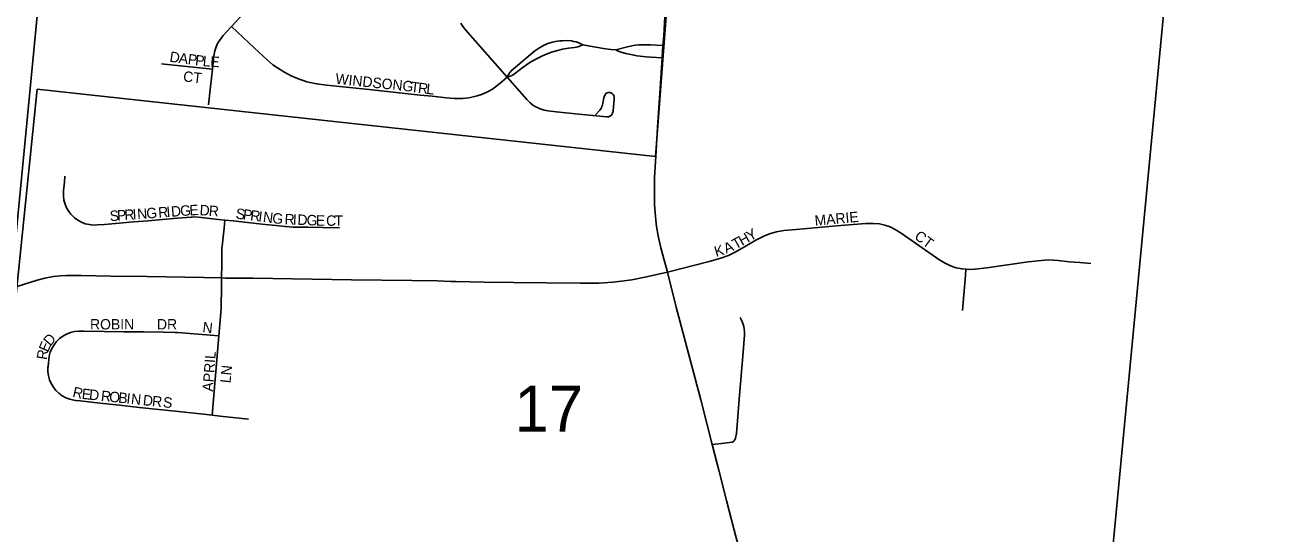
# Model space of a CAD drawing. Extents: x 1410790 to 1770854, y 448063 to 770588.
# Drawn here: x 1545713 to 1551767, y 646042 to 648482 of the extents above; entities that cross this region are included whole.
import ezdxf

# ---------------------------------------------------------------- set-up
doc = ezdxf.new("R2010")
doc.units = 0
for name, color, linetype in [('GM_X_City_Street', 7, 'Continuous'), ('GM_X_City_Street_Text', 7, 'Continuous'), ('GM_X_Corporation', 7, 'Continuous'), ('GM_X_County_Road', 7, 'Continuous'), ('GM_X_Section', 7, 'Continuous'), ('GM_X_Section_Text', 7, 'Continuous'), ('GM_X_Township_Road', 7, 'Continuous'), ('GM_X_Township_Subdivision', 7, 'Continuous'), ('GM_X_Township_Subdivision_Text', 7, 'Continuous')]:
    doc.layers.add(name, color=color, linetype=linetype)

msp = doc.modelspace()

# ---------------------------------------------------------------- linework, layer by layer
at = {"layer": 'GM_X_City_Street'}
for points in [[(1546702, 648475.6), (1546807.8, 648588.9), (1546891.1, 648677.3), (1546913.7, 648701.4)], [(1546610.8, 648270.6), (1546617.9, 648336), (1546622.4, 648359), (1546628.3, 648378.4), (1546635.3, 648393.9), (1546646.1, 648411.1), (1546662.6, 648432.1), (1546698, 648471.3), (1546702, 648475.6)], [(1546702, 648475.6), (1546729.6, 648449.8), (1546811, 648373.7), (1546873.8, 648315.8), (1546901.7, 648292.4), (1546923.2, 648276.9), (1546954.2, 648257.8), (1546989.4, 648239.3), (1547019.7, 648226.1), (1547037.1, 648219.4), (1547050.9, 648214.8), (1547064.4, 648210.8), (1547079.7, 648207), (1547095.2, 648203.4), (1547112.1, 648200.5), (1547157.8, 648194), (1547252.5, 648184.6), (1547363.1, 648173), (1547608.8, 648146.4), (1547665.3, 648141.1), (1547733.8, 648133.8), (1547773.2, 648130.2), (1547799.9, 648129.9), (1547813.2, 648130.4), (1547826.4, 648131.8), (1547841.4, 648133.6), (1547856, 648136.5), (1547881.8, 648142.9), (1547907.1, 648151.6), (1547931.5, 648162.4), (1547954.7, 648175.5), (1547976.6, 648190.8), (1548002, 648212), (1548026.4, 648232.4)], [(1547803.2, 648491.9), (1547809.9, 648481.2), (1547825.9, 648460.5), (1547931.4, 648339.3), (1548026.4, 648232.4)], [(1548026.4, 648232.4), (1548033.7, 648246.7), (1548038.8, 648254.9), (1548041.9, 648259.2), (1548045.3, 648262.9), (1548095.3, 648307.2), (1548158.8, 648358.7), (1548180.2, 648373.8), (1548200.2, 648385), (1548221.3, 648393.8), (1548243.2, 648400.7), (1548265.6, 648405.3), (1548277.6, 648406.7), (1548291.7, 648407.9), (1548314.6, 648408.2), (1548334.1, 648406.6), (1548346, 648404.8), (1548356.6, 648402.2), (1548369.4, 648397), (1548388.6, 648387.3)], [(1548026.4, 648232.4), (1548039.6, 648237), (1548047.8, 648240.5), (1548055.1, 648244.5), (1548060.7, 648248.3), (1548102.3, 648281.1), (1548134.7, 648303.1), (1548165.7, 648321.3), (1548195, 648335.8), (1548225.2, 648348), (1548239, 648352.5), (1548256.4, 648358), (1548291.3, 648366.5), (1548320.3, 648371.5), (1548349.1, 648375.2), (1548357.6, 648376.3), (1548364.7, 648377.8), (1548375.1, 648380.9), (1548388.6, 648387.3)], [(1548388.6, 648387.3), (1548414.3, 648383.6), (1548498.3, 648369.1), (1548522.9, 648366.4), (1548547.3, 648364.6)], [(1548547.3, 648364.6), (1548603.9, 648379.2), (1548623.2, 648383.2), (1548641.2, 648386.2), (1548657.2, 648387.6), (1548677.5, 648388.6), (1548694.2, 648388.6), (1548712.8, 648387.5), (1548773.5, 648384.2)], [(1548547.3, 648364.6), (1548555.7, 648359.6), (1548567.3, 648354.2), (1548577.6, 648350.9), (1548595.9, 648346.4), (1548634.9, 648337.9), (1548648.2, 648335.3), (1548663.9, 648333.1), (1548678.2, 648331.3), (1548693, 648330), (1548716.2, 648328.7), (1548769.1, 648325.3)], [(1546366.6, 648297.3), (1546395.9, 648293.1), (1546565.8, 648275.3), (1546610.8, 648270.6)], [(1546592.6, 648100.8), (1546601.9, 648188.9), (1546610.8, 648270.6)], [(1548026.4, 648232.4), (1548027.3, 648231.4), (1548120.5, 648125.5), (1548136.6, 648109.2), (1548149.5, 648099.1), (1548166.3, 648088.8), (1548184.2, 648080.6), (1548193.7, 648077.2), (1548202.9, 648074.5), (1548222.2, 648070.7), (1548261.3, 648066.3), (1548369, 648054.9), (1548453.9, 648046.8), (1548503, 648042.5), (1548512.7, 648043.4), (1548518.8, 648045.5), (1548524.1, 648049.1), (1548528.4, 648054), (1548531.3, 648059.8), (1548533.6, 648069.4), (1548539.3, 648128.4), (1548539, 648138.2), (1548537.3, 648144.5), (1548534.1, 648150.1), (1548529.5, 648154.8), (1548523.9, 648158.3), (1548517.6, 648159.9), (1548511.1, 648159.7), (1548504.9, 648157.5), (1548499.6, 648153.8), (1548495.3, 648148.8), (1548492, 648143.2), (1548489, 648133.9), (1548484.6, 648107.8), (1548482.6, 648098.2), (1548480.5, 648092.2), (1548477.9, 648085.8), (1548474.4, 648080.3), (1548470.6, 648074.7), (1548448.8, 648051.9)]]:
    msp.add_lwpolyline(points, dxfattribs=at)
at = {"layer": 'GM_X_Corporation'}
msp.add_lwpolyline([(1550031.6, 653482.9), (1549865.4, 651867.3), (1549855.4, 651796.6), (1549839.4, 651699.5), (1550428.9, 651644.4), (1550437, 651736), (1551492, 651637.3), (1551261.8, 649263.8), (1550190.2, 649340.4), (1548860.7, 649475.2), (1548737.2, 647853), (1545770.4, 648175.2), (1545665.6, 647159.4)], dxfattribs=at)
at = {"layer": 'GM_X_County_Road'}
for points in [[(1548773.5, 648384.2), (1548777.1, 648431.2), (1548787.3, 648614.3), (1548819.6, 649101.4), (1548827.7, 649219.1), (1548841.2, 649398.9), (1548847.2, 649474.1), (1548850.2, 649506.6)], [(1548769.1, 648325.3), (1548773.5, 648384.2)], [(1548738.5, 647851.6), (1548744.4, 647935.7), (1548747.5, 647991.7), (1548759, 648155.9), (1548769.1, 648325.3)], [(1548794.5, 647297.7), (1548763.6, 647413.6), (1548750.9, 647471.6), (1548742.9, 647517.2), (1548737.1, 647563.1), (1548733.4, 647622.6), (1548732.1, 647685.3), (1548733.3, 647751.2), (1548738.5, 647851.6)], [(1547756, 647253.3), (1547780.7, 647252.6), (1547915.1, 647248.8), (1548056.2, 647247.8), (1548213.6, 647246.7), (1548375.5, 647243.8), (1548465.8, 647244.7), (1548532.1, 647249.2), (1548575, 647253.9), (1548624.3, 647261), (1548686.2, 647272.6), (1548794.5, 647297.7)], [(1549009.3, 646471), (1548954.4, 646685.1), (1548862.3, 647034), (1548837.4, 647129.2), (1548794.5, 647297.7)], [(1545674, 647228.5), (1545769.5, 647259.5), (1545807.5, 647268.7), (1545849.1, 647276.1), (1545881.4, 647279.4), (1545910.1, 647280.8)], [(1545910.1, 647280.8), (1545920.5, 647281.3), (1545982.7, 647281.3), (1546123.7, 647278.7), (1546297.7, 647276.6), (1546570, 647271), (1546654.7, 647269.5)], [(1546654.7, 647269.5), (1546675.1, 647269.3), (1546806.4, 647268.3), (1547278.9, 647261.3), (1547567.7, 647256.7), (1547689, 647255.3), (1547756, 647253.3)], [(1549150.6, 645924.3), (1549148.4, 645933.4), (1549115.4, 646059.6), (1549078.5, 646202.2), (1549040.8, 646348.2), (1549009.3, 646471)]]:
    msp.add_lwpolyline(points, dxfattribs=at)
at = {"layer": 'GM_X_Section'}
for points in [[(1545893.2, 649807), (1545379.3, 644493.4), (1540107.2, 644974.6), (1540640, 650339.9)], [(1545893.2, 649807), (1551244.2, 649258.6), (1550742.3, 643974.2), (1545379.3, 644493.4)], [(1551244.2, 649258.6), (1556521.4, 648719.9), (1556518.1, 648679.9), (1556048.6, 643465.9), (1550742.3, 643974.2)]]:
    msp.add_lwpolyline(points, close=True, dxfattribs=at)
at = {"layer": 'GM_X_Township_Road'}
msp.add_lwpolyline([(1549009.3, 646471), (1549053.8, 646475.9), (1549105, 646481.6), (1549108.8, 646483.2), (1549112, 646485.1), (1549115.3, 646488.1), (1549117.4, 646491.1), (1549119.9, 646495.5), (1549122.1, 646501.7), (1549123.6, 646509.7), (1549125.5, 646523.6), (1549139.9, 646706.9), (1549156.1, 646893.7), (1549164.6, 646995), (1549164.7, 647010.3), (1549163.4, 647026), (1549161.4, 647037.1), (1549158.5, 647046.5), (1549155.2, 647056.6), (1549150.7, 647066.7), (1549143.1, 647080.2)], dxfattribs=at)
at = {"layer": 'GM_X_Township_Subdivision'}
for points in [[(1546671.3, 647547.5), (1546640.7, 647550.8), (1546571.1, 647558.4), (1546543.3, 647561.5), (1546542, 647561.7), (1546521.9, 647562.3), (1546514.5, 647561.9), (1546509, 647561.4), (1546441.9, 647555.8), (1546372.1, 647550), (1546302.4, 647544.1), (1546232.6, 647538.3), (1546162.9, 647532.5), (1546093.1, 647526.7), (1546057.8, 647523.7), (1546040.3, 647523.3), (1546020.4, 647525.3), (1546000.9, 647529.9), (1545982.2, 647537.1), (1545964.6, 647546.7), (1545948.5, 647558.6), (1545934.1, 647572.6), (1545930.8, 647576.3), (1545921.7, 647588.3), (1545911.5, 647605.5), (1545903.6, 647624), (1545898.4, 647643.3), (1545895.7, 647663.2), (1545895.7, 647683.2), (1545896.2, 647688.6), (1545900.4, 647729.6), (1545903.3, 647758.2)], [(1546654.7, 647269.5), (1546655.6, 647333.5), (1546656, 647358.5), (1546656.7, 647408.5), (1546657, 647416.4), (1546657.6, 647422.7), (1546659.1, 647436.3), (1546666.9, 647507.7), (1546671.3, 647547.5)], [(1546671.3, 647547.5), (1546710.3, 647543.2), (1546779.8, 647535.6), (1546849.4, 647527.9), (1546930.7, 647519), (1546962.5, 647516.1), (1546998.3, 647513.9), (1547013.9, 647513.4), (1547025.2, 647513.2), (1547069, 647512.6), (1547139, 647511.5), (1547220.3, 647510.4)], [(1548794.5, 647297.7), (1548994.9, 647349.1), (1549051.7, 647364), (1549088.3, 647377.1), (1549117.4, 647391.1), (1549165.4, 647418.8), (1549219.5, 647450.2), (1549260.9, 647471), (1549288.7, 647482.1), (1549317.6, 647490.3), (1549353.5, 647496.7), (1549412.6, 647502.7), (1549605.4, 647519.1), (1549746.2, 647531.3), (1549782.8, 647531.6), (1549812.7, 647528.6), (1549838.9, 647522.9), (1549864.2, 647514.2), (1549888.3, 647502.5), (1549916.6, 647485.1), (1550102.4, 647355.6), (1550127.2, 647340.4), (1550153.4, 647328), (1550180.7, 647318.6), (1550209, 647312.8), (1550227.3, 647311.3)], [(1550227.3, 647311.3), (1550237.8, 647310.4), (1550270.1, 647311.3), (1550328.4, 647318.2), (1550526.5, 647347.3), (1550588.8, 647354.1), (1550621.3, 647356.3), (1550645.5, 647355.4), (1550669.4, 647353.7), (1550723.6, 647347.7), (1550774.6, 647343.1), (1550827.6, 647339.3)], [(1550211, 647113.4), (1550212.5, 647133.2), (1550224.9, 647281.1), (1550227.3, 647311.3)], [(1546641.4, 646992.4), (1546644.4, 647029), (1546652.3, 647123.7), (1546653.1, 647141.4), (1546654, 647216), (1546654.7, 647269.5)], [(1545823.7, 646861.7), (1545825.3, 646878.4), (1545827.6, 646893.9), (1545832.9, 646913.3), (1545840.7, 646931.7), (1545850.9, 646949), (1545863.3, 646964.7), (1545877.7, 646978.6), (1545893.9, 646990.5), (1545911.4, 647000.1), (1545930.1, 647007.3), (1545949.6, 647012), (1545969.6, 647014), (1545976.4, 647014.1), (1545995.9, 647013.8), (1546090.9, 647012.7), (1546185.9, 647011.6), (1546280.9, 647010.5), (1546375.9, 647009.3), (1546431, 647008.6), (1546443.3, 647008.4), (1546466.4, 647007), (1546484.2, 647005.5), (1546601.5, 646995.8), (1546641.4, 646992.4)], [(1546609.7, 646611.2), (1546641.4, 646992.4)], [(1545823.7, 646861.7), (1545822.1, 646845), (1545821.7, 646840.6), (1545821.7, 646820.6), (1545824.4, 646800.7), (1545829.7, 646781.4), (1545837.5, 646763), (1545847.7, 646745.7), (1545860.1, 646730), (1545874.5, 646716.1), (1545890.7, 646704.2), (1545908.2, 646694.5), (1545926.9, 646687.4), (1545946.4, 646682.7), (1545955.4, 646681.5), (1545976, 646679.3), (1546070.5, 646669.1), (1546165, 646659), (1546259.4, 646648.8), (1546353.9, 646638.7), (1546448.4, 646628.6), (1546569, 646615.6), (1546609.7, 646611.2)], [(1546609.7, 646611.2), (1546648.6, 646607.1), (1546784.2, 646592.5)]]:
    msp.add_lwpolyline(points, dxfattribs=at)

# ---------------------------------------------------------------- texts
at = {"layer": 'GM_X_City_Street_Text'}
for s, rotation, p in [('D', 352.34903, (1546403.5, 648307.2)), ('A', 352.32736, (1546447.1, 648301.4)), ('P', 352.34673, (1546490.7, 648295.5)), ('P', 352.8402, (1546526.1, 648290.8)), ('L', 355.36652, (1546563.4, 648286.1)), ('E', 356.33664, (1546599.4, 648283.2)), ('CT', 353.66381, (1546468.6, 648213)), ('WINDSONG', 353.99189, (1547199.7, 648201.7)), ('T', 353.01728, (1547560.6, 648162)), ('R', 353.00357, (1547595.6, 648157.8)), ('L', 354.27039, (1547636, 648152.8))]:
    msp.add_text(s, height=50, rotation=rotation, dxfattribs=at).set_placement(p)
at = {"layer": 'GM_X_Section_Text'}
msp.add_text('17', height=221, rotation=0.00001, dxfattribs=at).set_placement((1548061, 646532.2))
at = {"layer": 'GM_X_Township_Subdivision_Text'}
for s, rotation, p in [('S', 4.12942, (1546119.9, 647541.7)), ('P', 4.1684, (1546155.1, 647544.2)), ('R', 4.15656, (1546190.2, 647546.8)), ('I', 4.11209, (1546229.7, 647549.7)), ('N', 4.16262, (1546251.7, 647551.2)), ('G', 4.13467, (1546295.5, 647554.4)), ('R', 4.13234, (1546352.6, 647558.5)), ('I', 4.17732, (1546392.2, 647561.4)), ('D', 4.15647, (1546414.1, 647563)), ('G', 4.13467, (1546458, 647566.2)), ('E', 3.19801, (1546501.6, 647569.3)), ('D', 356.15031, (1546548.4, 647571.2)), ('R', 355.01553, (1546592, 647568.3)), ('S', 352.90548, (1546720.6, 647554.8)), ('P', 352.89661, (1546755.5, 647550.5)), ('R', 352.89005, (1546790.5, 647546.1)), ('I', 352.90129, (1546829.8, 647541.2)), ('N', 352.90438, (1546851.6, 647538.5)), ('MARIE', 5.1955, (1549503.4, 647519.7)), ('G', 354.22535, (1546896.5, 647532.9)), ('R', 357.46301, (1546956.5, 647527.5)), ('I', 357.60808, (1546996.2, 647525.7)), ('D', 357.57311, (1547018.2, 647524.8)), ('G', 357.58336, (1547062.2, 647523)), ('E', 358.17785, (1547106.7, 647521.1)), ('C', 359.91677, (1547156.7, 647519.8)), ('T', 359.99563, (1547196.4, 647519.7)), ('T', 29.43168, (1549122.2, 647405.3)), ('H', 29.53573, (1549152.9, 647422.7)), ('Y', 29.55497, (1549191.2, 647444.4)), ('CT', 323.74111, (1549976.2, 647460.7)), ('K', 16.39571, (1549028.3, 647370.2)), ('A', 23.89144, (1549077.2, 647385.1)), ('ROBIN', 0.00001, (1546023.8, 647022.5)), ('DR', 0.00001, (1546345, 647022.5)), ('N', 353.66247, (1546561.7, 647009.3)), ('D', 50.33154, (1545833.3, 646939.8)), ('R', 80.92889, (1545816.3, 646874.6)), ('E', 67.1279, (1545821.7, 646910.7)), ('APRIL', 85.71016, (1546613, 646723.4)), ('LN', 83.99458, (1546697.5, 646763.2)), ('R', 346.74419, (1545936.8, 646700.1)), ('E', 353.74099, (1545981.9, 646689.9)), ('D', 354.15196, (1546017.3, 646686)), ('R', 354.13502, (1546074.3, 646680.1)), ('O', 354.13172, (1546113.7, 646676.1)), ('B', 354.14164, (1546157.4, 646671.6)), ('I', 354.14522, (1546196.8, 646667.5)), ('N', 354.14594, (1546218.7, 646665.3)), ('D', 354.13552, (1546275.6, 646659.4)), ('R', 354.13717, (1546319.4, 646654.9)), ('S', 354.14259, (1546372, 646649.6))]:
    msp.add_text(s, height=50, rotation=rotation, dxfattribs=at).set_placement(p)

doc.saveas('drawing.dxf')
